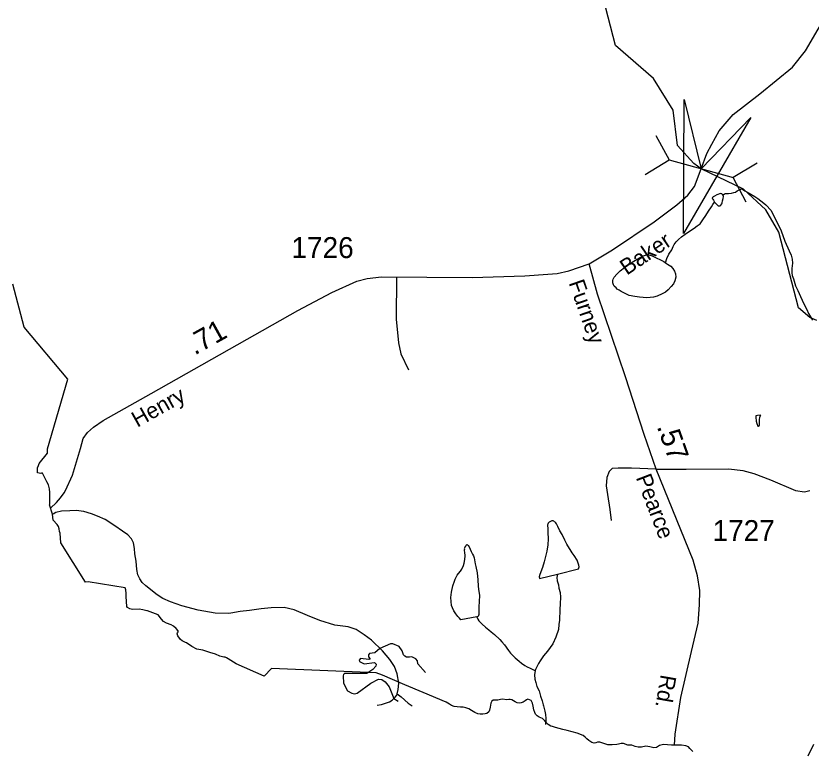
# Model space of a CAD drawing. Extents: x 2126262 to 2293712, y 749403 to 919119.
# Drawn here: x 2197569 to 2202317, y 781497 to 785886 of the extents above; entities that cross this region are included whole.
import ezdxf

# ---------------------------------------------------------------- set-up
doc = ezdxf.new("R2010")
doc.units = 0
for name, color, linetype in [('Exist Boundary Political CountyLine', 7, 'Continuous'), ('Exist Hydrographic Creek Single Shore', 7, 'Continuous'), ('Exist Hydrographic Misc Water Feature', 7, 'Continuous'), ('Exist Hydrographic Pond Under 1500 Sq Ft', 7, 'Continuous'), ('Exist Road Non-System Type 51', 7, 'Continuous'), ('Exist Road Secondary Mileage Hundredths English Label', 7, 'Continuous'), ('Exist Road Secondary Structure Pipe Attributed CELL', 7, 'Continuous'), ('Exist Road Secondary Structure Pipe CELL', 7, 'Continuous'), ('Exist Road Secondary Type 51 Attributed', 7, 'Continuous'), ('Exist Road Secondary Type 51 Label', 7, 'Continuous'), ('Exist Road Secondary Type 51 Number Label', 7, 'Continuous')]:
    doc.layers.add(name, color=color, linetype=linetype)

msp = doc.modelspace()

# ---------------------------------------------------------------- linework, layer by layer
at = {"layer": 'Exist Boundary Political CountyLine'}
for points in [[(2201611.1, 781495.1), (2201593.4, 781513.1), (2201584.2, 781521.7), (2201568.6, 781528.7), (2201542.9, 781531.9), (2201482.8, 781531.9), (2201434.5, 781537), (2201412.1, 781530.4), (2201393.4, 781518.3), (2201377.2, 781515.7), (2201354.1, 781523.1), (2201330.7, 781526.4), (2201303, 781520.8), (2201283.1, 781521.1), (2201266.8, 781524), (2201246.6, 781531.8), (2201223.2, 781531.8), (2201195.6, 781542.7), (2201181.7, 781542.9), (2201166.1, 781539), (2201156.2, 781535.1), (2201127.8, 781534.8), (2201102.3, 781534.8), (2201084, 781540), (2201055.5, 781549.5), (2201041.8, 781549), (2201031.3, 781545.3), (2201021.7, 781544.5), (2201006.9, 781548.6), (2200988.5, 781559.3), (2200977.8, 781568.9), (2200968, 781579.6), (2200956.1, 781589), (2200920.6, 781603.2), (2200860.5, 781619.6), (2200833.2, 781625.4), (2200812.3, 781632.3), (2200789.8, 781636.9), (2200773, 781643.2), (2200762.9, 781646), (2200747.3, 781654.9), (2200736.7, 781664.6), (2200726.8, 781676.7), (2200712.1, 781690.5), (2200693.8, 781699.4), (2200681.1, 781708.1), (2200671.7, 781717.8), (2200666.3, 781726.5), (2200661, 781743.3), (2200657.9, 781764.5), (2200653.4, 781782.6), (2200644.8, 781798.4), (2200625.7, 781806.6), (2200616.5, 781803.4), (2200608.5, 781797.2), (2200598, 781788), (2200584.5, 781784.6), (2200573.4, 781783.2), (2200562.2, 781784.8), (2200550.5, 781790.3), (2200528.9, 781802.8), (2200520.5, 781805.5), (2200511.7, 781804.6), (2200497, 781803.3), (2200476.2, 781805.8), (2200462.9, 781803.9), (2200446.7, 781801.2), (2200430.5, 781801.2), (2200419.2, 781800.5), (2200410.4, 781794.2), (2200404.3, 781782.2), (2200400, 781759.2), (2200396.5, 781740.7), (2200392.6, 781731.1), (2200379.5, 781722.1), (2200371.1, 781719.5), (2200356.5, 781717.6), (2200341.5, 781717.3), (2200325.9, 781719.2), (2200309.3, 781726.3), (2200289.4, 781738.9), (2200272.4, 781749), (2200255.8, 781754.4), (2200240, 781758.1), (2200222.6, 781759.8), (2200203.9, 781760.3), (2200185.5, 781763.7), (2200170.1, 781768.8), (2200157, 781776), (2200137.5, 781788.6), (2199999.9, 781846.6), (2199891, 781892.9), (2199757.5, 781949.5), (2199719.2, 781964.5), (2199095.4, 781989.8), (2199051.3, 781944.4), (2198884.4, 782018.5), (2198835, 782047.1), (2198826.6, 782053.3), (2198818, 782056.8), (2198810.4, 782057), (2198802, 782058.7), (2198786, 782062.9), (2198761.2, 782075), (2198726.3, 782085.8), (2198684.2, 782098.6), (2198649, 782106.1), (2198619.9, 782121.8), (2198586.5, 782142.9), (2198580.9, 782144.6), (2198560.4, 782155.8), (2198550.6, 782163.2), (2198534.5, 782184.1), (2198530.7, 782196.1), (2198533, 782201.9), (2198536.5, 782208.1), (2198537.1, 782215.6), (2198525.5, 782228.7), (2198509, 782243.1), (2198496, 782249.7), (2198467.2, 782260.9), (2198450, 782270.5), (2198437.4, 782284.9), (2198417.8, 782309.4), (2198353.5, 782333.8), (2198351.1, 782334.8), (2198325.5, 782339.2), (2198305, 782343.4), (2198265.6, 782341.7), (2198249.2, 782345.6), (2198235.4, 782353.9), (2198231.5, 782360.7), (2198229.5, 782389.2), (2198227.8, 782418.7), (2198227.5, 782437), (2198225, 782460), (2198221.1, 782471.1), (2198000.8, 782506.3), (2197983.2, 782506), (2197837.2, 782740.7), (2197832.5, 782797), (2197829.8, 782807.4), (2197826.8, 782823), (2197823.1, 782838.2), (2197815.5, 782849.3), (2197790.2, 782875.9), (2197787.6, 782910.5), (2197786.2, 782911.5), (2197768.5, 782967.9), (2197771.2, 782971), (2197770.5, 782976.8), (2197770.6, 782986.4), (2197771.2, 783039.8), (2197768.8, 783062.4), (2197764, 783086.8), (2197754, 783103.4), (2197742.7, 783124.2), (2197737, 783135.3), (2197730.8, 783148.9), (2197727.9, 783155), (2197721.6, 783156.1), (2197717.1, 783153.6), (2197697.8, 783158.6), (2197696.5, 783172.5), (2197698.4, 783187), (2197702.8, 783201.9), (2197708.4, 783214.4), (2197758.1, 783274.5), (2197756.4, 783301), (2197879.3, 783718), (2197617.4, 784028.4), (2197551, 784284)], [(2202331.9, 781535.5), (2202297.5, 781465.6)]]:
    msp.add_lwpolyline(points, dxfattribs=at)
at = {"layer": 'Exist Hydrographic Creek Single Shore'}
msp.add_lwpolyline([(2202351.3, 784068.2), (2202309.3, 784085.5), (2202242.2, 784142.6), (2202123.3, 784594.5), (2202047.2, 784727.2), (2201913.3, 784851.4), (2201660.1, 784973.2), (2201616.2, 785005.7), (2201519.2, 785112), (2201493.2, 785322.6), (2201375.3, 785512), (2201149.3, 785710.2), (2201046.2, 786102.6), (2200995.3, 786192.2), (2200753.4, 786308.7), (2200594.2, 786433.4), (2200442.3, 786689.1), (2200374.2, 786854.6), (2200338.3, 787347.3), (2200288.3, 787749.1), (2200209.4, 787894.5)], dxfattribs=at)
at = {"layer": 'Exist Hydrographic Misc Water Feature'}
msp.add_line((2197807.3, 782920.9), (2197791.5, 782911.5), dxfattribs=at)
for points in [[(2201788.6, 784817.9), (2201797, 784822), (2201803.1, 784825.9), (2201809.1, 784825.8), (2201822.6, 784826.2), (2201840.9, 784828.3), (2201854.8, 784832.3), (2201864.9, 784834.4), (2201874.7, 784842.3), (2201882.5, 784846.3), (2201896.8, 784852.3), (2201900.5, 784854.6)], [(2201900.5, 784854.6), (2201920.6, 784840.6), (2201946.9, 784826.9), (2201981.1, 784807.1), (2201999, 784795.5), (2202035.3, 784767.3), (2202047.1, 784757.8), (2202077.7, 784724), (2202138.6, 784602.4), (2202160.5, 784540.2), (2202184.9, 784482.6), (2202197.2, 784456.8), (2202203.4, 784432.7), (2202205.9, 784408.9), (2202203.6, 784393), (2202201.6, 784378.7), (2202202.2, 784351), (2202204, 784336.9), (2202210.6, 784316.9), (2202222.7, 784274.9), (2202236.6, 784247.2), (2202252.8, 784211.1), (2202273.1, 784167.5), (2202291.8, 784133.4), (2202301.8, 784109.6), (2202313.7, 784089.5), (2202325.8, 784069.9)], [(2201788.6, 784817.9), (2201782.8, 784823.7), (2201778.9, 784823.9), (2201775, 784825.7), (2201754.5, 784817.4), (2201739.2, 784809.6), (2201731.4, 784805.5), (2201727.3, 784801.3), (2201725, 784795.5), (2201728.9, 784791.3), (2201733, 784785.4), (2201740.3, 784773.3)], [(2201740.3, 784773.3), (2201757.4, 784755.7), (2201761.5, 784751.4), (2201765.2, 784751.7), (2201769.1, 784751.9), (2201773.4, 784751.7), (2201777.3, 784755.5), (2201783.4, 784763.5), (2201785.3, 784769.7), (2201787.3, 784781.6), (2201790.8, 784795.7), (2201792.9, 784808), (2201792.7, 784812), (2201788.6, 784817.9)], [(2201447.8, 784411.4), (2201455.4, 784437.5), (2201467.5, 784463.6), (2201485.3, 784489.7), (2201493.1, 784510), (2201499.2, 784521.7), (2201510.7, 784537.8), (2201524.7, 784551.9), (2201542.7, 784566.2), (2201564.7, 784582.4), (2201596.2, 784604.4), (2201618.2, 784618.5), (2201636.2, 784632.8), (2201654.1, 784644.8), (2201669.9, 784669.1), (2201687.9, 784695.2), (2201703.7, 784719.2), (2201721.3, 784745.3), (2201729.1, 784759.6), (2201740.3, 784773.3)], [(2201447.8, 784411.4), (2201460.1, 784403.5), (2201478.1, 784391.8), (2201490.2, 784377.8), (2201500.3, 784362.1), (2201506.6, 784346.2), (2201508.3, 784326), (2201502.5, 784304.2), (2201494.3, 784285.9), (2201480.6, 784269.7), (2201463, 784249.7), (2201447.2, 784237.5), (2201426.9, 784227.6), (2201397.3, 784213.4), (2201375.4, 784207.3), (2201335.2, 784202.9), (2201291.3, 784206.7), (2201263.4, 784210.5), (2201231.2, 784216.2), (2201209.5, 784225.9), (2201194.9, 784233.8), (2201182.9, 784239.7), (2201171, 784247.6), (2201159.1, 784255.4), (2201152.9, 784261.6), (2201141, 784271.6), (2201136.7, 784279.5), (2201132.8, 784291.5), (2201132.6, 784305.3), (2201134.9, 784313.5), (2201140.6, 784325.6), (2201156.4, 784343.5), (2201176.3, 784363.6), (2201202.1, 784384), (2201247.9, 784416.1), (2201277.8, 784434.3), (2201313.5, 784452.8), (2201335.8, 784458.8), (2201347.7, 784459), (2201367.6, 784453.1), (2201383.6, 784445), (2201425.8, 784425.3), (2201437.9, 784419.4), (2201447.8, 784411.4)], [(2202015.8, 783501.7), (2201997.5, 783499.6), (2201986.2, 783497.7), (2201986, 783489.6), (2201986, 783481.5), (2201988.1, 783473.8), (2201988.1, 783465.7), (2201992.6, 783451.7), (2201994, 783445.7), (2201996.5, 783441.7), (2201998.3, 783435.8), (2202002.2, 783435.6), (2202006.3, 783437.8), (2202008.2, 783444), (2202008.4, 783449.7), (2202008.6, 783455.7), (2202008, 783465.9), (2202008, 783477.7), (2202010, 783485.9), (2202012.3, 783495.8), (2202015.8, 783501.7)], [(2199844.3, 781839.5), (2199850.2, 781865.4), (2199854.1, 781901.3), (2199845.1, 781957.4), (2199829.1, 782001.2), (2199800.6, 782042.9), (2199756.5, 782094.5), (2199691.9, 782158.3), (2199647.8, 782191.7), (2199599.6, 782221.7), (2199551.7, 782239.1), (2199473.7, 782248.4), (2199383.5, 782275.9), (2199308.9, 782305.4), (2199229.1, 782341), (2199170.9, 782354.6), (2199092.8, 782351.8), (2199033.1, 782345.4), (2198963.2, 782336.9), (2198907.4, 782330.8), (2198851.2, 782320.1), (2198835.6, 782318.1), (2198757.3, 782319.8), (2198657.2, 782339), (2198559, 782364.3), (2198491.1, 782388), (2198446.8, 782407.6), (2198412.6, 782429.4), (2198344.5, 782482.7), (2198322.4, 782502.7), (2198308, 782524.3), (2198295.9, 782548.5), (2198291.4, 782580.4), (2198287.5, 782630.1), (2198279.1, 782674.4), (2198276.9, 782706.4), (2198270.5, 782740.1), (2198258.2, 782763.9), (2198236.5, 782787.9), (2198205.9, 782809.6), (2198159.8, 782841.2), (2198101.5, 782878.9), (2198055.6, 782898.8), (2198019.1, 782912.4), (2197973.4, 782926.2), (2197929.1, 782933.7), (2197891.4, 782931.3), (2197841.3, 782929.1), (2197807.3, 782920.9)], [(2200802.9, 782553.9), (2200928.6, 782584.8), (2200932.3, 782596.8), (2200930.6, 782606.8), (2200926.1, 782618.4), (2200920.2, 782636.4), (2200901.9, 782664.3), (2200890, 782680.3), (2200883.7, 782690.2), (2200857.6, 782732.2), (2200845.3, 782756), (2200829.3, 782789.7), (2200816.8, 782811.8), (2200804.5, 782837.6), (2200796.5, 782853.4), (2200792.8, 782859.6), (2200788.9, 782863.5), (2200785.1, 782865.3), (2200780.5, 782869.6), (2200777.1, 782871.4), (2200772.7, 782871.6), (2200769.1, 782871.4), (2200764.8, 782869.6), (2200757, 782865.1), (2200752.7, 782863.3), (2200747.1, 782857.3), (2200744.9, 782851.1), (2200742.8, 782847.3), (2200743.2, 782839.2), (2200744.9, 782829.2), (2200745.1, 782819.4), (2200745.3, 782801.1), (2200745.9, 782763.3), (2200744, 782729.1), (2200738.3, 782689.4), (2200722.3, 782627.3), (2200712.9, 782593.1), (2200696.9, 782551.2), (2200693, 782537.2), (2200695, 782527.2), (2200802.9, 782553.9)], [(2200320.8, 782298.5), (2200225.1, 782279.7), (2200217.1, 782289.9), (2200206.8, 782299.5), (2200194.9, 782315.5), (2200182.6, 782333.6), (2200174.6, 782351.5), (2200170.1, 782365.5), (2200168.3, 782389.3), (2200166.2, 782413.2), (2200169.9, 782445.5), (2200177.5, 782483.3), (2200187.1, 782511.4), (2200191.2, 782523.3), (2200197.2, 782535.5), (2200202.9, 782547.6), (2200211.1, 782557.7), (2200223.2, 782571.7), (2200230.8, 782581.9), (2200240.8, 782603.9), (2200244.5, 782618), (2200248.6, 782640.1), (2200250.1, 782661.8), (2200248.6, 782683.9), (2200247.8, 782692.1), (2200248, 782697.8), (2200248.2, 782703.8), (2200248, 782707.9), (2200249.9, 782712.1), (2200254.2, 782719.9), (2200257.7, 782725.9), (2200261.8, 782729.8), (2200265.7, 782727.9), (2200269.8, 782724.1), (2200274.1, 782716.1), (2200280.2, 782702.3), (2200286.4, 782688.3), (2200294.4, 782672.1), (2200300.3, 782662.3), (2200304.2, 782650.3), (2200310.6, 782614.5), (2200314.7, 782598.4), (2200323.3, 782560.3), (2200327.4, 782518.2), (2200329.4, 782480.6), (2200331.5, 782464.4), (2200335.8, 782426.5), (2200334.6, 782390.6), (2200332.1, 782358.5), (2200332.5, 782334.5), (2200332.9, 782312.5), (2200328.8, 782300.6), (2200320.8, 782298.5)], [(2200802.9, 782553.9), (2200799, 782533.8), (2200801.2, 782513.6), (2200807.4, 782489.9), (2200811.3, 782469.9), (2200817.7, 782443.8), (2200819.7, 782415.9), (2200818.3, 782375.9), (2200816.4, 782341.7), (2200814.6, 782277.9), (2200811.3, 782252), (2200807.4, 782221.8), (2200791.8, 782175.9), (2200774, 782137.6), (2200741.8, 782093.4), (2200718.4, 782065.2), (2200698.7, 782035.4), (2200688.3, 782019.1), (2200680.9, 782003.1), (2200670.8, 781983.2), (2200669, 781977)], [(2200320.8, 782298.5), (2200326.8, 782284.7), (2200333.1, 782274.8), (2200353.2, 782254.7), (2200371.5, 782236.9), (2200391.4, 782220.9), (2200405.5, 782209.1), (2200425.8, 782193.4), (2200457.8, 782163.4), (2200469.9, 782149.4), (2200486.1, 782131.6), (2200510.1, 782097.9), (2200522.4, 782081.9), (2200534.5, 782069.9), (2200550.5, 782054.1), (2200572.6, 782034.1), (2200586.4, 782022.3), (2200607.1, 782008.6), (2200620.8, 781998.9), (2200639.1, 781990.8), (2200650.7, 781985), (2200662.8, 781979.1), (2200669, 781977)], [(2200669, 781977), (2200665.1, 781951.2), (2200667.4, 781926.9), (2200673.5, 781906.9), (2200679.7, 781883.3), (2200692, 781857.1), (2200701.8, 781825.1), (2200710, 781797.6), (2200716.2, 781773.5), (2200718.2, 781767.5), (2200726.4, 781735.4), (2200730.9, 781715.7), (2200732.8, 781691.5), (2200733.4, 781679.6), (2200731.1, 781655.6)], [(2199724.8, 781770), (2199750.6, 781774.6), (2199798.8, 781791.2), (2199814.5, 781801.4), (2199834, 781819.1), (2199842.4, 781831.2), (2199844.3, 781839.5)], [(2199844.3, 781839.5), (2199868.1, 781819.7), (2199910.5, 781783.7), (2199933.7, 781767.4)]]:
    msp.add_lwpolyline(points, dxfattribs=at)
at = {"layer": 'Exist Hydrographic Pond Under 1500 Sq Ft'}
msp.add_lwpolyline([(2200014.7, 781965), (2199968.3, 782017.8), (2199966.7, 782035.4), (2199957.1, 782046.6), (2199937.1, 782056.5), (2199929.7, 782058.7), (2199919.6, 782057.8), (2199900.9, 782057.4), (2199890, 782062.6), (2199882.4, 782071.2), (2199875.6, 782094.6), (2199856.4, 782120.2), (2199820.1, 782136.2), (2199811.6, 782137.8), (2199804.6, 782137.1), (2199742.3, 782108.5), (2199710.9, 782083.4), (2199679.3, 782079.1), (2199674.3, 782070.7), (2199673.3, 782059.5), (2199682.1, 782050.4), (2199681.3, 782045.6), (2199675.9, 782042.9), (2199626.9, 782049.1), (2199619.1, 782039.7), (2199620.4, 782031.1), (2199648.5, 782017.8), (2199710.3, 782024.8), (2199718.9, 782016.5), (2199718.4, 782002.9), (2199699.7, 781984.2), (2199664.5, 781960.2), (2199531, 781960.3), (2199524.7, 781954.8), (2199522.7, 781947), (2199525.4, 781902.6), (2199549.4, 781856.2), (2199574.1, 781842), (2199589.4, 781838.6), (2199606.4, 781842.4), (2199686.9, 781902.6), (2199734.1, 781926.4), (2199752.5, 781925), (2199772.4, 781910.9), (2199797.2, 781880.2), (2199825, 781810.9), (2199850, 781793.8)], dxfattribs=at)
at = {"layer": 'Exist Road Non-System Type 51'}
for points in [[(2199840.1, 784329), (2199838.7, 784074.8), (2199852, 783933.1), (2199867.3, 783868.8), (2199912, 783772.4)], [(2201391.3, 783180.2), (2201244.1, 783185.1), (2201164.5, 783186.5), (2201128.2, 783183.7), (2201110.1, 783166.9), (2201097.5, 783130.6), (2201093.3, 783080.3), (2201101.7, 783028.7), (2201115.7, 782939.3), (2201121.9, 782874.3)], [(2201391.3, 783180.2), (2201570.6, 783179.5), (2201824.6, 783180.9), (2201908.4, 783172.5), (2201973.9, 783153), (2202074.4, 783115.3), (2202223.1, 783051.7), (2202277.5, 783044.7), (2202309.6, 783053.1)]]:
    msp.add_lwpolyline(points, dxfattribs=at)
at = {"layer": 'Exist Road Secondary Structure Pipe Attributed CELL'}
msp.add_lwpolyline([(2201957.5, 785278.7), (2201555.3, 784587.1), (2201557.8, 785387.1), (2201660.1, 784973.2)], close=True, dxfattribs=at)
at = {"layer": 'Exist Road Secondary Structure Pipe CELL'}
for p, q in [((2201390.4, 785172.8), (2201468.8, 785025.8)), ((2201326.3, 784939.5), (2201468.8, 785025.8)), ((2201468.8, 785025.8), (2201851.3, 784920.5)), ((2201993.8, 785006.8), (2201851.3, 784920.5)), ((2201929.7, 784773.6), (2201851.3, 784920.5))]:
    msp.add_line(p, q, dxfattribs=at)
at = {"layer": 'Exist Road Secondary Type 51 Attributed'}
for points in [[(2201660.1, 784973.2), (2201693.4, 785063.7), (2201724.1, 785121), (2201768.1, 785199.9), (2201851.8, 785296.3), (2202009.5, 785420.6), (2202205.6, 785580.5), (2202282.4, 785676.9), (2202510.5, 786067.3), (2202762.4, 786537.3), (2203019.9, 786994.8), (2203163.8, 787240.7)], [(2200990.8, 784405.2), (2201131, 784489.7), (2201378.7, 784656.6), (2201514.1, 784758.5), (2201580.4, 784815.1), (2201620.9, 784866.8), (2201660.1, 784973.2)], [(2197774.8, 782947.8), (2197810.1, 782980), (2197835.2, 783009.2), (2197857.4, 783038.5), (2197864.1, 783053), (2197905.9, 783144.6), (2197953.3, 783303.8), (2197969.8, 783362.1), (2197996, 783398.1), (2198032, 783431), (2198088.9, 783469.9), (2198375.5, 783631.4), (2199251.9, 784127.2), (2199454.2, 784234.8), (2199603.6, 784301.8), (2199666.4, 784318.6), (2199751.5, 784328.3), (2200293.7, 784324.9), (2200607.1, 784334.9), (2200745.1, 784343.7), (2200799.7, 784347.7), (2200870.7, 784363.3), (2200990.8, 784405.2)], [(2201501.3, 781531.9), (2201504.8, 781597), (2201539.1, 781815.9), (2201602, 782092.1), (2201641.8, 782260.4), (2201649.7, 782369.2), (2201653, 782454.6), (2201639, 782542.6), (2201612.5, 782636.2), (2201391.3, 783180.2), (2201320.8, 783387.6), (2201208.5, 783730.5), (2201041.7, 784224.3), (2200990.8, 784405.2)]]:
    msp.add_lwpolyline(points, dxfattribs=at)

# ---------------------------------------------------------------- texts
at = {"layer": 'Exist Road Secondary Mileage Hundredths English Label'}
for s, rotation, p in [('.71', 28.8986, (2198635.8, 783858.1)), ('.57', 289.5955, (2201394.2, 783434.8))]:
    msp.add_text(s, height=125, rotation=rotation, dxfattribs=at).set_placement(p)
at = {"layer": 'Exist Road Secondary Type 51 Label'}
for s, rotation, p in [('Baker', 34.1919, (2201216.6, 784334.8)), ('Furney', 289.1982, (2200867.8, 784292.5)), ('Henry', 29.19, (2198293.2, 783426.9)), ('Pearce', 290.9933, (2201268.9, 783129.8)), ('Rd.', 260.2802, (2201419.6, 781957.5))]:
    msp.add_text(s, height=95, rotation=rotation, dxfattribs=at).set_placement(p)
at = {"layer": 'Exist Road Secondary Type 51 Number Label'}
for s, p in [('1726', (2199213.6, 784440.2)), ('1727', (2201728, 782750.6))]:
    msp.add_text(s, height=125, dxfattribs=at).set_placement(p)

doc.saveas('drawing.dxf')
